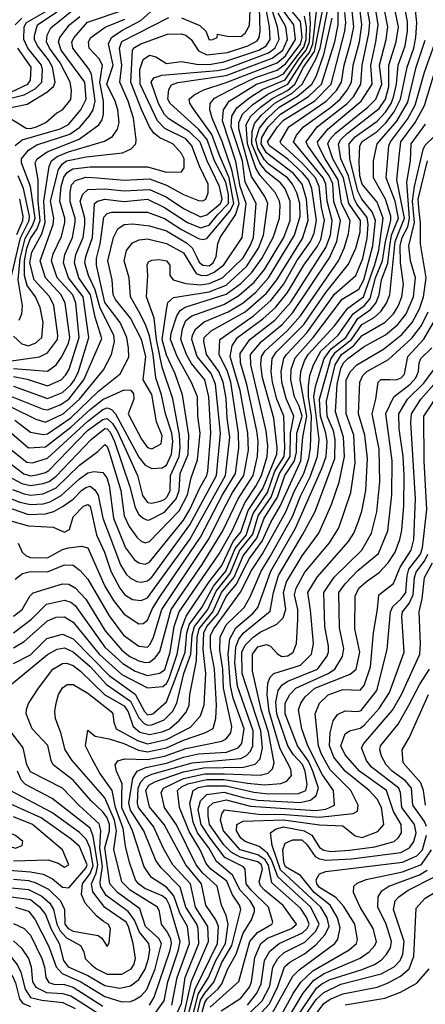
# Model space of a CAD drawing. Extents: x 501367 to 657802, y 482273 to 547541.
# Tile 560 of 656: x 595174 to 597082, y 532169 to 536799. Entities that reach past the tile are written whole.
import ezdxf

# ---------------------------------------------------------------- set-up
doc = ezdxf.new("R2010")
doc.units = 0

msp = doc.modelspace()

# ---------------------------------------------------------------- linework, layer by layer
at = {"layer": '0CON20XD'}
for points in [[(595659.1, 533770.9), (595717.5, 533735), (595775, 533715.4), (595833.6, 533726.4), (595856.7, 533743.3), (595881.4, 533825), (595901.3, 533945), (595925.1, 534015), (596112.5, 534287.5), (596173.3, 534395), (596232.7, 534527.3), (596285.3, 534604.7), (596311.2, 534655), (596337.6, 534745), (596341, 534795), (596334.2, 534865), (596297.3, 535022.7), (596261.2, 535175), (596260, 535225), (596311.3, 535285), (596409.1, 535365), (596458.6, 535421.4), (596631.7, 535678.3), (596666.7, 535755), (596682.7, 535855), (596652.6, 535942.7), (596646.8, 536026.8), (596630.6, 536065), (596529.4, 536205), (596521.3, 536225), (596573, 536295), (596715, 536403.8), (596743.7, 536436.3), (596779.2, 536495), (596785.1, 536585), (596817, 536733.1), (596820.8, 536785), (596785, 536992.5)], [(595145.4, 533844.6), (595195.1, 533874.9), (595305, 533972.5), (595345, 533989.3), (595385, 533991.4), (595425, 533966.2), (595548.6, 533815), (595655, 533720.4), (595775, 533657.1), (595847.5, 533662.5), (595865, 533677.8), (595875, 533697.6), (595915.4, 533815), (595935.2, 533935), (595956.8, 533993.2), (596065.3, 534155), (596125, 534232.8), (596178.6, 534345), (596215, 534388.7), (596249, 534491), (596317.6, 534595), (596383, 534755), (596384.9, 534785), (596369.5, 534925), (596316, 535115), (596308.3, 535175), (596311.3, 535215), (596329.2, 535240.8), (596433.6, 535336.4), (596495, 535406.8), (596673.1, 535665), (596700.4, 535725), (596721, 535791), (596728.1, 535855), (596687.6, 535935), (596672.3, 536045), (596610.7, 536145), (596579.3, 536205), (596575.1, 536225), (596624.8, 536285), (596780.3, 536415), (596832.2, 536495), (596825.5, 536585), (596849.5, 536695), (596859.8, 536775), (596828.2, 536985)], [(595155, 532625.1), (595215, 532607.3), (595245, 532569.5), (595311.5, 532441.5), (595345.6, 532345), (595373.3, 532313.3), (595461, 532275), (595575, 532205.1), (595655, 532180.1), (595695, 532181.6), (595715, 532189.4), (595745, 532209.4), (595771.5, 532238.5), (595811.6, 532335), (595841.8, 532455), (595828.4, 532478.4), (595765.6, 532535), (595738.6, 532618.6), (595634.1, 532694.1), (595598.7, 532735), (595575.2, 532905), (595595.9, 532984.1), (595596.1, 533013.9), (595585, 533045.5), (595565, 533074.5), (595509.8, 533125), (595425, 533222.4), (595332.2, 533295), (595321.9, 533315), (595305.9, 533385.9), (595232.7, 533465), (595205.3, 533535), (595205.9, 533555), (595216.2, 533583.8), (595263.3, 533655), (595330.6, 533745), (595375, 533771.7), (595395, 533772.2), (595425, 533761.5), (595460, 533735), (595574.6, 533624.6), (595665, 533572.2), (595684.9, 533544.9), (595708.3, 533475), (595738.7, 533448.7), (595785, 533436.8), (595845, 533450), (595879.4, 533465), (595925, 533503.7), (595957.7, 533542.3), (595971, 533575), (595975.2, 533625), (596005.4, 533784.6), (596008.8, 533895), (596018.4, 533935), (596083, 534015), (596123.4, 534105), (596182.5, 534177.5), (596225, 534277.5), (596289.2, 534360.8), (596324.8, 534455.2), (596386.3, 534553.7), (596421.2, 534655), (596467.2, 534725), (596475.5, 534765), (596477.5, 534855), (596502.8, 534935), (596489.1, 534980.9), (596467.5, 535025), (596449.7, 535105), (596451.9, 535155), (596470.6, 535209.4), (596555.4, 535305), (596691.4, 535485), (596768.9, 535531.1), (596793, 535575), (596836.1, 535735), (596848.6, 535855), (596832.1, 535895), (596784.2, 535954.2), (596765, 535992.7), (596726.8, 536145), (596723.3, 536215), (596751.8, 536248.2), (596855, 536322), (596895.6, 536364.4), (596921.7, 536405), (596933, 536435), (596947.2, 536495), (596955.1, 536585), (596987.9, 536675), (596999.1, 536745), (596999, 536789), (596969.2, 536955)], [(595135, 535195.1), (595266.9, 535213.1), (595305, 535232.2), (595351.8, 535295), (595354.2, 535315), (595334.9, 535454.9), (595315, 535497.6), (595242, 535575), (595221.5, 535655), (595231.2, 535705), (595277.9, 535792.1), (595294.2, 535845), (595287.2, 535945), (595312.3, 536107.7), (595324.1, 536135), (595350.2, 536155), (595403.3, 536176.7), (595572.9, 536227.1), (595610.1, 536249.9), (595635, 536283.5), (595641.9, 536315), (595635.1, 536375.1), (595623.9, 536415), (595583.9, 536495), (595613.9, 536585), (595592, 536685), (595606.2, 536715), (595655, 536747), (595743.6, 536795), (595865, 536905.2)], [(595136, 533675), (595305, 533813.5), (595351.2, 533838.8), (595385, 533844.8), (595425, 533826.4), (595505, 533756.9), (595582.1, 533672.1), (595695, 533594.1), (595735, 533515.2), (595759.7, 533489.7), (595775, 533481.8), (595795, 533482.7), (595853, 533507), (595892.9, 533545), (595914.1, 533585), (595945.7, 533725), (595979.4, 533815), (595985.7, 533905), (595996, 533945), (596059.3, 534025), (596099.1, 534110.9), (596164.5, 534195), (596208.9, 534301.1), (596270.3, 534379.7), (596296.5, 534465), (596356.7, 534553.3), (596396.6, 534665), (596446.4, 534745), (596447.7, 534855), (596463.7, 534935), (596427.6, 535017.6), (596407.9, 535095), (596404.4, 535145), (596417.2, 535205), (596428.7, 535225), (596524.4, 535325.6), (596655, 535507.8), (596754.8, 535595), (596787.6, 535675), (596808, 535772), (596813.9, 535835), (596808.7, 535868.7), (596760.6, 535930.6), (596747.3, 535957.3), (596721.3, 536065), (596684.9, 536145), (596673.2, 536215), (596684.1, 536235), (596716.5, 536265), (596865, 536380.3), (596894.3, 536425), (596911.2, 536485), (596910.7, 536585), (596945.6, 536695), (596955.6, 536765), (596917.9, 536945)], [(595145, 533771.6), (595225, 533812.3), (595301.5, 533888.5), (595375, 533909.3), (595425, 533888), (595595, 533715.4), (595716.7, 533626.7), (595761, 533545), (595775, 533530.8), (595800.5, 533535), (595865, 533590.4), (595910.5, 533710.5), (595952, 533825), (595961.1, 533915), (595973.3, 533956.7), (596030.4, 534035), (596085.4, 534135), (596143.8, 534206.2), (596188, 534312), (596239.4, 534375), (596273, 534477), (596339.7, 534575), (596374.5, 534675.5), (596417.9, 534745), (596422.1, 534785), (596416.5, 534935), (596384.4, 535015), (596363.6, 535095), (596356.8, 535145), (596362.2, 535205), (596381.4, 535235), (596510, 535365), (596613.6, 535516.4), (596720.3, 535649.7), (596755.5, 535724.5), (596775, 535800), (596776.9, 535855), (596722.3, 535935), (596697.9, 536055), (596647.3, 536145), (596624.4, 536215), (596632.3, 536235), (596660.3, 536265), (596812.2, 536387.8), (596849.7, 536425), (596877.7, 536495), (596866.2, 536585), (596897.9, 536705), (596905.9, 536765), (596872.5, 536935)], [(595785, 532165.6), (595806.9, 532203.1), (595880.9, 532419.1), (595888, 532455), (595884.6, 532474.6), (595868.8, 532508.8), (595840.8, 532545), (595831.4, 532605), (595821.9, 532625), (595694, 532705), (595653.9, 532745), (595617.5, 532897.5), (595629, 532985), (595620.3, 533035), (595575, 533139.6), (595421.7, 533315), (595388.5, 533365), (595368.4, 533445), (595343, 533513), (595339.7, 533545), (595345.2, 533585), (595356.1, 533625), (595375, 533657.7), (595397.8, 533672.2), (595425, 533671.9), (595495, 533632.1), (595604.7, 533545), (595611.9, 533535), (595616.6, 533495), (595627.8, 533465), (595729, 533409), (595775, 533393.9), (595865, 533414.7), (595977.7, 533472.3), (596025.2, 533525), (596042.5, 533577.5), (596049.5, 533725), (596037.4, 533837.4), (596040, 533915), (596055, 533945), (596106.4, 534005), (596145, 534086.1), (596194.8, 534145.2), (596227.9, 534215), (596255.7, 534265), (596314, 534346), (596355, 534436.1), (596399.5, 534510.5), (596496.7, 534725), (596505.3, 534835), (596525.5, 534935), (596493.8, 535105), (596497, 535145), (596513.9, 535195), (596530.5, 535225), (596655, 535358.5), (596717.2, 535442.8), (596791.8, 535495), (596845, 535647.2), (596864.2, 535715), (596883.2, 535865), (596855, 535940.7), (596784.9, 536025.1), (596774.8, 536065), (596770.8, 536129.2), (596774.3, 536205), (596784.5, 536225.5), (596855, 536272.4), (596896.9, 536313.1), (596936.3, 536365), (596966.2, 536425), (596996.1, 536575), (597027.7, 536665), (597038.3, 536715), (597042.1, 536785), (597025.7, 536945)], [(595057.2, 534462.8), (595215, 534418.6), (595331.9, 534411.9), (595385, 534389.1), (595408.8, 534401.2), (595425, 534461.5), (595475, 534511.4), (595495, 534519.7), (595505, 534511.6), (595536.2, 534376.2), (595572.4, 534295), (595602.4, 534205), (595645, 534125.8), (595669.2, 534095), (595705, 534073), (595745, 534067.8), (595775, 534080.4), (595975, 534354.5), (596142.3, 534655), (596162.5, 534835), (596150.4, 534925), (596145, 535017.5), (596131.1, 535095), (596111, 535145), (596053, 535225), (596040.2, 535285), (596042.5, 535305), (596074.7, 535335.3), (596234.4, 535425.6), (596335, 535512.8), (596384.1, 535575.9), (596505, 535770.4), (596531.9, 535855), (596523.6, 535955), (596503.6, 536025), (596461.9, 536075), (596335, 536172.8), (596309.5, 536215), (596313.7, 536245), (596343.1, 536295), (596401.1, 536355), (596532.3, 536437.7), (596594.4, 536495), (596656, 536695), (596672.6, 536775), (596672.5, 536865)], [(595114.3, 534655), (595185, 534618.5), (595225, 534607.7), (595285, 534617.3), (595312.2, 534627.8), (595345, 534652.1), (595510, 534825), (595575, 534877), (595585, 534875.1), (595599.3, 534859.3), (595620.4, 534815), (595692.3, 534602.3), (595716.9, 534505), (595735, 534472.5), (595755, 534455.3), (595775, 534445.3), (595785, 534446.6), (595855, 534483.6), (595909.8, 534545), (595924.5, 534585), (595928.7, 534665), (595966.6, 534753.4), (595969.3, 534845), (595939.9, 535035), (595905, 535132.8), (595865, 535221.4), (595845.1, 535295), (595865.2, 535435), (595871.2, 535468.8), (595897.7, 535492.3), (596065, 535518.9), (596145, 535550.4), (596241.6, 535638.4), (596298.2, 535725), (596320.8, 535785), (596340.7, 535935), (596327.3, 535967.3), (596265, 536060.8), (596205.6, 536285), (596204.5, 536315.5), (596222.8, 536355), (596270.5, 536399.5), (596341.2, 536448.8), (596435.8, 536495), (596509.6, 536610.4), (596537.1, 536645), (596553, 536685), (596573.6, 536865)], [(595115, 534553.2), (595175, 534530.7), (595225, 534518.7), (595285, 534522.3), (595318.3, 534531.7), (595369.1, 534560.9), (595455, 534639.7), (595495, 534668.5), (595523.6, 534673.6), (595565, 534670), (595584.8, 534645), (595595, 534608.9), (595614.9, 534455), (595672.4, 534315), (595715, 534258.9), (595735, 534244.7), (595765, 534238.9), (595785, 534247.8), (595945, 534444.8), (595974.9, 534495.1), (596022.2, 534597.8), (596054, 534655), (596058.6, 534675), (596073.5, 534855), (596064.4, 535025), (596045.7, 535105), (595981.7, 535181.7), (595958.5, 535225), (595932.9, 535295), (595939.9, 535345), (595956, 535384), (595983.8, 535406.2), (596135, 535458.9), (596205, 535501.5), (596277.3, 535565), (596325, 535624.2), (596416.3, 535775), (596446.7, 535855), (596446.5, 535945), (596422.7, 536002.7), (596401.3, 536031.3), (596335, 536083.5), (596303.2, 536123.2), (596266.1, 536215), (596267.4, 536272.6), (596278.9, 536311.1), (596311.1, 536348.9), (596375, 536405.4), (596456.5, 536453.5), (596503, 536495), (596567.3, 536612.7), (596587.2, 536665), (596627.5, 536865)], [(595135, 535026.1), (595285, 534966.6), (595305, 534963.5), (595365, 534987.3), (595405, 535013.7), (595476.3, 535105), (595561.2, 535298.8), (595529.5, 535399.5), (595506.7, 535505), (595452.5, 535585), (595431.7, 535655), (595438.9, 535695), (595472, 535775), (595480, 535835), (595479.9, 535865), (595458.2, 535945), (595471.1, 535978.9), (595495, 536000.8), (595575, 536002.6), (595665, 535993.4), (595785, 536000.8), (595862.8, 535965), (595945, 535911.4), (596025, 535871.2), (596055, 535880.6), (596118.5, 535935), (596127.3, 535955), (596114.6, 536015), (596055.7, 536135), (596022.4, 536222.4), (595975, 536270.5), (595875, 536333), (595855, 536352.3), (595826.7, 536405), (595792.4, 536505), (595805.2, 536524.8), (595842.4, 536537.6), (596105, 536560.1), (596145, 536568.2), (596345, 536643), (596374.8, 536665.2), (596395.1, 536705), (596386.8, 536765), (596347.7, 536887.7)], [(595135, 536330.7), (595205, 536288.7), (595225, 536286.7), (595253.3, 536295), (595296.8, 536315), (595349.1, 536360.9), (595375, 536374.6), (595415, 536423.1), (595418.1, 536465), (595411.2, 536505), (595364, 536595), (595313.8, 536665), (595301, 536695), (595303.5, 536726.5), (595319.9, 536760.1), (595435, 536853)], [(595135.1, 534855.1), (595215, 534786), (595295, 534789.9), (595415, 534882.1), (595505, 534966.4), (595565, 535012.5), (595665, 535057.7), (595696.2, 535056.2), (595709.8, 535039.8), (595711.7, 535015), (595684.8, 534945), (595746.4, 534826.4), (595775, 534786.6), (595795, 534780), (595840, 534805), (595845, 534842.5), (595817.9, 534907.9), (595795.6, 535035.6), (595755.7, 535105), (595766.9, 535215), (595747.1, 535295), (595695, 535395.7), (595625, 535483.2), (595614.1, 535505), (595609.3, 535575), (595589.2, 535665), (595615, 535774.4), (595635.2, 535814.8), (595665, 535835.3), (595705, 535839.4), (595785, 535829.7), (595865, 535805.7), (595958.8, 535748.8), (595985.4, 535725.4), (596005.2, 535684.8), (596018.5, 535658.5), (596035, 535644.9), (596065, 535641.8), (596084.3, 535655.7), (596098.8, 535685), (596106, 535745), (596117.3, 535775), (596189.6, 535880.4), (596206.7, 535935), (596172.7, 536092.7), (596126.2, 536226.2), (596079.8, 536335), (596068.8, 536375), (596070.9, 536405), (596091.1, 536428.9), (596195.2, 536485), (596283.9, 536526.1), (596385, 536561.4), (596425, 536590.9), (596495, 536684.2), (596503.1, 536715), (596495, 536790.7), (596432.3, 536865)], [(595140.3, 534590.3), (595195, 534568.7), (595225, 534562.3), (595285, 534568.9), (595345, 534597.6), (595455, 534704.2), (595542.4, 534767.6), (595575, 534801.5), (595585, 534791.8), (595595, 534765.4), (595650.5, 534585), (595666.1, 534465), (595689.8, 534415), (595725.8, 534365.8), (595745, 534347.2), (595765, 534338.8), (595785, 534345.3), (595925, 534489.6), (595963.4, 534565), (595980.3, 534645), (596010.3, 534729.7), (596023.8, 534855), (596011.5, 534935), (596009.8, 535025), (595983.1, 535093.1), (595914.8, 535215.2), (595882.9, 535295), (595886.6, 535325), (595913.5, 535406.5), (595929.1, 535430.9), (595952.6, 535447.4), (596145, 535507.7), (596215, 535558.5), (596265, 535608.6), (596313.6, 535675), (596366.9, 535775), (596396.1, 535865), (596399.3, 535925), (596396.6, 535945), (596375.6, 535985.6), (596305, 536065.4), (596285, 536099.8), (596245, 536215), (596239.2, 536305), (596260.9, 536345), (596305.6, 536385), (596361.5, 536428.5), (596433.7, 536466.3), (596468.7, 536495), (596509.7, 536575), (596560.4, 536649.6), (596603.1, 536863.1)], [(595145, 535075.4), (595305, 535017.7), (595375, 535045.8), (595415, 535081.1), (595432.4, 535105), (595450.4, 535145), (595499.9, 535305), (595473.2, 535495), (595403.3, 535585), (595379.7, 535655), (595387, 535695), (595422.6, 535775), (595435.6, 535845), (595435.1, 535865), (595411.6, 535941.6), (595411.7, 535988.3), (595418.6, 536021.4), (595437.2, 536042.8), (595485, 536057.4), (595540, 536055), (595665, 536044.6), (595785, 536050.5), (595865, 536021), (595945, 535976), (596015, 535947.8), (596035, 535946.9), (596050, 535955), (596061, 535985), (596060.5, 536025), (596020, 536110), (595984.2, 536205.8), (595955, 536239.1), (595857.4, 536287.4), (595823.2, 536323.2), (595741.3, 536495), (595739.3, 536565), (595755, 536610.8), (595785, 536631.9), (595814.1, 536624.1), (595865, 536592.5), (595935, 536602.3), (596015, 536587.2), (596075, 536590), (596135, 536600.7), (596298.7, 536655), (596334.2, 536675.8), (596352.9, 536705), (596348.8, 536765), (596330.5, 536865)], [(595145, 535120.8), (595208.7, 535108.7), (595305, 535077.2), (595368.8, 535105), (595392, 535128), (595407.4, 535155), (595454.5, 535305), (595438, 535465), (595423.4, 535505), (595350, 535585), (595323.6, 535665), (595332.2, 535697.8), (595370.5, 535779.5), (595386.9, 535845), (595386.9, 535865), (595363.7, 535945), (595370, 536015), (595382.1, 536057.9), (595399.1, 536080.9), (595423.4, 536096.6), (595505, 536106.8), (595775, 536106.8), (595865, 536082.2), (595935, 536082.7), (595947.6, 536102.4), (595948.4, 536145), (595935, 536169.6), (595894.5, 536214.5), (595833.5, 536243.5), (595804.6, 536264.6), (595784.5, 536294.5), (595746.7, 536376.7), (595697.3, 536505), (595705.4, 536654.6), (595715, 536667.4), (595743.9, 536685), (595869.2, 536730.8), (595935, 536731.5), (595955.3, 536725.3), (595980.9, 536705), (596015, 536652), (596055, 536633.7), (596151.5, 536645), (596246.9, 536675), (596291.5, 536698.5), (596301, 536715), (596304.6, 536745.4), (596302.5, 536855)], [(595152.8, 534167.2), (595188.1, 534195), (595225, 534203.6), (595305, 534202.2), (595385, 534235.6), (595425, 534234.3), (595459.2, 534209.2), (595495, 534168.1), (595595.3, 533995.3), (595662.7, 533905), (595735, 533852.3), (595775, 533848.8), (595788, 533862), (595803.1, 533895), (595842.6, 534025), (596065, 534359.1), (596129.8, 534489.8), (596175.5, 534575), (596228.7, 534655), (596250.6, 534775), (596246.9, 534855), (596211.8, 535055), (596164.7, 535215), (596173.8, 535265), (596198.9, 535305), (596318.3, 535391.7), (596377.9, 535445), (596434.4, 535515.6), (596510.4, 535645), (596575, 535733.8), (596590, 535765), (596607.8, 535855), (596593.6, 535915), (596582.5, 536015), (596565.7, 536055), (596505, 536123.1), (596403.9, 536215), (596399.8, 536225), (596440.5, 536295), (596616, 536415), (596664.4, 536465.6), (596688.5, 536505), (596700.2, 536585), (596731, 536689), (596745.3, 536765.3), (596736.4, 536855)], [(596644.2, 535854.2), (596619.9, 535945), (596614.1, 536025), (596602.2, 536055), (596462.3, 536225), (596476.8, 536255), (596509.5, 536295), (596635.5, 536385), (596681.2, 536425), (596715, 536467.8), (596734.6, 536505), (596743.2, 536585), (596772.5, 536695), (596783, 536775), (596772.6, 536865)], [(594995.6, 536394.4), (595195, 536445.7), (595247, 536473), (595278.6, 536505), (595281.2, 536565), (595276.2, 536585), (595213, 536665), (595193.8, 536705), (595194.6, 536765), (595205.6, 536785), (595305, 536841.9)], [(595065, 534760.6), (595193.3, 534663.3), (595225, 534653.5), (595255, 534658.1), (595295, 534669.3), (595310.5, 534679.5), (595493.6, 534866.4), (595565, 534919.2), (595585, 534923.7), (595610.4, 534900.4), (595635, 534862.7), (595728.3, 534655), (595751.1, 534561.1), (595775, 534528.4), (595795, 534525.9), (595835.3, 534535.3), (595855, 534542.5), (595867.3, 534555), (595881.3, 534585), (595883.2, 534655), (595923.6, 534745), (595928.8, 534785), (595926.4, 534846.4), (595895.1, 535015.1), (595844.5, 535164.5), (595817, 535295), (595806.8, 535395), (595770.6, 535495), (595777.3, 535595), (595773.9, 535646.1), (595780.2, 535659.8), (595795, 535667.7), (595829.5, 535670.5), (595865, 535665.3), (595880.5, 535645), (595880.5, 535595), (595896.7, 535575), (595955, 535558.9), (596025, 535551.6), (596065, 535557.5), (596128.8, 535585), (596225, 535679.6), (596258.5, 535735), (596273.3, 535775), (596287, 535935), (596235.2, 536035.2), (596221.8, 536135), (596168.5, 536295), (596172, 536345), (596195.7, 536384.3), (596257, 536433), (596318.1, 536471.9), (596423.5, 536516.5), (596486.8, 536613.2), (596522.4, 536655), (596537.8, 536695), (596542.4, 536782.4), (596537.7, 536847.7)], [(595091.2, 534811.2), (595208.4, 534718.4), (595235, 534714.8), (595305, 534736.9), (595495, 534910.9), (595565, 534966.3), (595585, 534974.1), (595605.9, 534965.9), (595625, 534945.2), (595735, 534741.4), (595765, 534703.2), (595795, 534688.7), (595845, 534692.1), (595865, 534704.5), (595888.9, 534755), (595893.8, 534815), (595889.8, 534855), (595860.7, 534945), (595841.9, 535035), (595813.9, 535115), (595802.3, 535225), (595785, 535312), (595765.9, 535365), (595734, 535426), (595695.6, 535495), (595689.6, 535585), (595665.7, 535665), (595676.3, 535713.7), (595705, 535749.3), (595736.4, 535763.6), (595775, 535768.1), (595865, 535746.2), (595945, 535701.9), (596005, 535605.9), (596025, 535596.7), (596055, 535595.8), (596089.3, 535610.7), (596134.5, 535645.6), (596220.4, 535775), (596239.4, 535935), (596211.8, 536015), (596191.1, 536131.1), (596127.7, 536322.3), (596132.3, 536375), (596160, 536415), (596288.5, 536495), (596385, 536528.3), (596415.5, 536544.5), (596510.2, 536669.8), (596521.7, 536705), (596522.8, 536765), (596514.5, 536814.5)], [(595095, 536377.9), (595209.2, 536400.8), (595302.3, 536457.7), (595333.6, 536485), (595340.8, 536505), (595328.5, 536575), (595309.4, 536609.4), (595257.2, 536675), (595244, 536705), (595243.7, 536725), (595257.6, 536775), (595349.5, 536835)], [(595135, 534976.9), (595250.8, 534920.8), (595295, 534906), (595378, 534945), (595455, 535014.9), (595568.1, 535151.9), (595605.4, 535224.6), (595620.6, 535285), (595616.3, 535315), (595552.9, 535442.9), (595528.6, 535528.6), (595497.6, 535595), (595481.2, 535655), (595485.9, 535685), (595516.7, 535775), (595526.7, 535935), (595540, 535945), (595575, 535955.1), (595665, 535943.7), (595775, 535954.1), (595855, 535915.7), (595963.4, 535845), (596025, 535819.6), (596065, 535832.9), (596105, 535881), (596156.6, 535935), (596156.5, 535975), (596143.4, 536035), (596090.8, 536135), (596055.3, 536235.3), (596015, 536284.1), (595882, 536405), (595871.2, 536425), (595875, 536470), (595887.6, 536492.4), (595917.3, 536502.7), (596145, 536536), (596361.6, 536618.4), (596412.1, 536655), (596434.7, 536705), (596425.7, 536765), (596389.6, 536829.6)], [(595145, 535158.7), (595305, 535145.6), (595345, 535176.2), (595373.8, 535216.2), (595403.1, 535276.9), (595410.2, 535305), (595388.4, 535465), (595369.7, 535505), (595295.1, 535585), (595270.3, 535665), (595331.4, 535835), (595334.4, 535865), (595319.7, 535945), (595356.2, 536093.8), (595375, 536121.6), (595394.8, 536135.2), (595486.2, 536153.8), (595657.7, 536172.3), (595698.8, 536191.2), (595720.3, 536215), (595722.5, 536235), (595709, 536335), (595683.8, 536415), (595644.6, 536504.6), (595655.1, 536585), (595643.2, 536665), (595654.2, 536695.8), (595875, 536808.6)], [(595151.6, 534915), (595225, 534859.6), (595285, 534847.8), (595305, 534850.9), (595415, 534925.8), (595545, 535052.1), (595647.3, 535132.7), (595687.6, 535212.4), (595686.1, 535253.9), (595678.3, 535305), (595646.7, 535375), (595575, 535469.6), (595535.9, 535645), (595534.9, 535675), (595553.2, 535745), (595570.3, 535869.7), (595585, 535887.5), (595607.1, 535892.9), (595775, 535893.5), (595855, 535863.6), (595935, 535811.8), (596015, 535769.7), (596035, 535764.8), (596055, 535769), (596162.5, 535897.5), (596181.8, 535935), (596160.2, 536055), (596113.1, 536165), (596078.2, 536258.2), (595986.5, 536385), (595973.9, 536406.1), (595972.1, 536425), (595994.3, 536445.7), (596040.6, 536469.4), (596145, 536502.9), (596385, 536595.6), (596425, 536629.2), (596471.1, 536705), (596463.5, 536775), (596405, 536852.4)], [(595152.6, 536207.4), (595186, 536234), (595365, 536285.1), (595404, 536305), (595461.6, 536375), (595486.2, 536425), (595481, 536505), (595369.9, 536655), (595356.9, 536695), (595362.3, 536715), (595409.1, 536775), (595456.9, 536813.1)], [(595172.3, 535385), (595183.8, 535415), (595187.2, 535452.8), (595167.5, 535575), (595176.2, 535675), (595199.6, 535770.4), (595236.2, 535833.8), (595246.3, 535865), (595224.9, 536014.9), (595183.2, 536125), (595182, 536145), (595214.9, 536185.1), (595255, 536210), (595409.8, 536260.2), (595456.3, 536293.7), (595502.7, 536347.3), (595519.7, 536375), (595529, 536415), (595511.8, 536541.8), (595498.5, 536568.5), (595424.2, 536665), (595419.8, 536695), (595430, 536715), (595492.7, 536787.3), (595665, 536844.9)], [(595167.7, 534337.7), (595186.3, 534295), (595205, 534277.5), (595225, 534269.4), (595305, 534268.7), (595375, 534308), (595404, 534316), (595465, 534323.8), (595494.8, 534314.8), (595574.5, 534134.5), (595615, 534067.8), (595665, 534003.2), (595735, 533958), (595755, 533959.6), (595775, 533974.6), (595799.3, 534030.7), (595832.7, 534085), (596025.3, 534365), (596127.9, 534565), (596189.8, 534665), (596205.1, 534785.1), (596204.1, 534855), (596167.9, 535095), (596151.7, 535145), (596112.5, 535225), (596115.6, 535295), (596273.4, 535406.6), (596355, 535477.6), (596415, 535553.5), (596478.1, 535665), (596541.5, 535755), (596558.6, 535795), (596570.7, 535855), (596548.5, 536005), (596532, 536045), (596505, 536078.7), (596435, 536142.4), (596349.1, 536205), (596340.2, 536225), (596387, 536295), (596415, 536326), (596562.2, 536417.8), (596639.4, 536495), (596704.2, 536744.2), (596708.4, 536785), (596702.9, 536832.9)], [(595935, 536806.6), (596021.5, 536771.5), (596050, 536745), (596065, 536704.6), (596082.5, 536705), (596102.5, 536715), (596105, 536730), (596151.2, 536721.2), (596215, 536719.7), (596235.4, 536734.6), (596255, 536771.8), (596259, 536845)], [(595025, 534537.7), (595215, 534472.3), (595295, 534475.1), (595335, 534486), (595379.1, 534510.9), (595425, 534544.8), (595465, 534585.5), (595485, 534599.7), (595505, 534604.8), (595528.2, 534588.2), (595543.5, 534563.5), (595566, 534455), (595598.1, 534368.1), (595648.4, 534235), (595675, 534191.1), (595695, 534172), (595725, 534157.3), (595745, 534154), (595775, 534159.6), (595795, 534177.9), (595975, 534422.8), (596099.8, 534655), (596119.1, 534855), (596095.1, 535085), (596074.9, 535135), (596008.4, 535215), (595983.3, 535295), (595986.3, 535315), (596003.4, 535345), (596041.7, 535378.3), (596155.6, 535424.4), (596225, 535467.1), (596285, 535517.1), (596344.8, 535585.2), (596466.3, 535785), (596493.2, 535875), (596492.2, 535935), (596477.6, 535985), (596457.9, 536025), (596433.6, 536055), (596345, 536118.7), (596325, 536139.9), (596293.7, 536193.7), (596285.6, 536235), (596301.6, 536288.4), (596339.2, 536335), (596395, 536386.5), (596480.9, 536439.1), (596547.9, 536495), (596568.1, 536531.9), (596604.7, 536634.7), (596644.2, 536805.8)], [(595145, 535309.8), (595183.9, 535273.9), (595215, 535265.5), (595250.5, 535279.5), (595278.4, 535305), (595284.3, 535374.3), (595271, 535445), (595247.9, 535495), (595209.2, 535549.2), (595197.1, 535595), (595196.6, 535665), (595207.9, 535725), (595225, 535769.3), (595255.7, 535815), (595269.9, 535855), (595261.5, 535945), (595260.9, 536045), (595246.4, 536125), (595255.7, 536145), (595303.2, 536176.8), (595453.9, 536236.1), (595546.4, 536303.6), (595561.7, 536328.3), (595568.5, 536355), (595568.4, 536415), (595550.8, 536505), (595563.6, 536585), (595547.6, 536615), (595501.6, 536665), (595498.4, 536695), (595508.9, 536715), (595576.3, 536763.7), (595669.4, 536800.6)], [(595152.2, 536775), (595184.3, 536805.7)], [(595795, 532105.5), (595854.1, 532185), (595871.8, 532275), (595921.8, 532425), (595929.7, 532465), (595879.6, 532635), (595865, 532663.9), (595845, 532678.5), (595763.4, 532713.4), (595733, 532735), (595719.1, 532755), (595690.7, 532835), (595671.9, 532911.9), (595660.7, 532995), (595625.2, 533095), (595609.6, 533175), (595550.8, 533255), (595515, 533321.5), (595484.1, 533385), (595495, 533457.5), (595529.7, 533429.7), (595595, 533417.4), (595664.7, 533395), (595733.6, 533363.6), (595775, 533355.4), (595865, 533375.3), (595945, 533410.6), (596044.9, 533445.1), (596084.1, 533465.9), (596097.5, 533512.5), (596099.3, 533575), (596090.5, 533745), (596071.1, 533845), (596071.8, 533905), (596087.6, 533935), (596213.5, 534106.5), (596265, 534208), (596316.6, 534286.6), (596426.3, 534485), (596467.2, 534582.8), (596510.6, 534665), (596534.4, 534735), (596541.8, 534785), (596546.3, 534933.7), (596532.6, 535025), (596532.6, 535077.4), (596539, 535125), (596555.6, 535175), (596590.4, 535239.6), (596672.1, 535315), (596742.3, 535415), (596795.8, 535455), (596822.7, 535487.3), (596847.4, 535585), (596881.4, 535665), (596894.7, 535755.3), (596920.5, 535855), (596920.1, 535875), (596895.1, 535955.1), (596837.7, 536055), (596837.8, 536135), (596855.2, 536215), (596948.1, 536321.9), (596999.3, 536410.7), (597038.9, 536575), (597082.3, 536702.3)], [(595890.5, 532165), (595915.1, 532295), (595972.7, 532455), (595963.8, 532535), (595928.1, 532598.1), (595898.5, 532678.5), (595865, 532720.1), (595794.6, 532764.6), (595759.5, 532815), (595705.6, 532985), (595655, 533092.4), (595655.3, 533145), (595656.2, 533205), (595630, 533265), (595623.8, 533295), (595635.9, 533314.1), (595667.6, 533322.4), (595775, 533320.3), (595855, 533335.8), (595955, 533372.4), (596125, 533406.4), (596145, 533417.1), (596167.8, 533445), (596172.1, 533475), (596132.5, 533655), (596129.2, 533745), (596116.3, 533833.7), (596117.8, 533895), (596145, 533953.2), (596229.7, 534035), (596258, 534085), (596310.3, 534205), (596352.5, 534275), (596456.7, 534463.3), (596495, 534558.9), (596541, 534649), (596574.9, 534745), (596582.5, 534825), (596558, 535025), (596566.4, 535073.6), (596607, 535205), (596639.6, 535250.4), (596708.1, 535305), (596765, 535393.3), (596823.7, 535436.3), (596849, 535465), (596865.6, 535505), (596876.8, 535575), (596905.8, 535654.2), (596914.8, 535734.8), (596923.6, 535785), (596956.3, 535865), (596940.3, 535945), (596898.6, 536055), (596910.7, 536205), (596917.9, 536225), (596998.7, 536331.3), (597033.9, 536396.1), (597077.8, 536552.2), (597133.1, 536705)], [(595135, 536459), (595212.5, 536495), (595224.5, 536515), (595228.2, 536575), (595166, 536665)], [(595904.2, 532105), (595935, 532173.1), (595951.9, 532295), (596017.1, 532455), (596014, 532525), (596008.2, 532545), (595955.8, 532625), (595929.7, 532719.7), (595840, 532810), (595814.9, 532844.9), (595758.3, 532985), (595695, 533081.1), (595687.9, 533115), (595707.1, 533232.9), (595727.4, 533265), (595767.6, 533282.4), (595865, 533303.5), (595945, 533331.5), (596015, 533346.6), (596147.3, 533355), (596201.8, 533375), (596219, 533395), (596229.7, 533465), (596178.3, 533608.3), (596166.2, 533666.2), (596154.4, 533815), (596162.3, 533887.7), (596191.2, 533938.8), (596272.3, 534007.7), (596294.2, 534035), (596355.6, 534205), (596471.9, 534408.1), (596595, 534688.4), (596615.9, 534745), (596621.2, 534815), (596614.9, 534855), (596589.5, 534935), (596583.8, 535015), (596638, 535202), (596660.5, 535235), (596734.7, 535295), (596783.8, 535365), (596841.6, 535398.4), (596873.4, 535426.6), (596899.9, 535465), (596915.2, 535505), (596940.4, 535755), (596984.8, 535865), (596948.9, 536045), (596960.9, 536169.1), (596967.4, 536225), (597034.9, 536315), (597077.9, 536395), (597120.7, 536535)], [(595945, 532110.4), (595982.4, 532277.6), (596063.1, 532465), (596059.4, 532535), (596000.5, 532625), (595977.7, 532735), (595894.8, 532825), (595850.9, 532900.9), (595802.9, 533005), (595732.9, 533095), (595728.6, 533115), (595731.9, 533185), (595744.8, 533215.2), (595765, 533237.3), (595795, 533251.6), (595985, 533304.6), (596214.5, 533325.5), (596241.1, 533338.9), (596260.3, 533359.7), (596271, 533385), (596272, 533455), (596199.2, 533665), (596186.2, 533775), (596190.4, 533849.6), (596204.4, 533885.6), (596225, 533913.3), (596353, 534017), (596367.7, 534105), (596391.9, 534185), (596505, 534376.2), (596563.9, 534486.1), (596656.2, 534735), (596658.8, 534825), (596649.7, 534865), (596620.6, 534935), (596617.2, 535005), (596657.9, 535175), (596688.2, 535225), (596744.4, 535265.6), (596785, 535313.5), (596894, 535376), (596931.8, 535415), (596955, 535451.4), (596972, 535495), (596979.6, 535555), (596965, 535656), (596963.8, 535735), (596972.9, 535775), (596999.5, 535825), (597008.3, 535865), (596994.7, 536035), (597013.2, 536135), (597016, 536215), (597082.9, 536307.1)], [(595950.2, 532055), (595999.5, 532240.5), (596104.1, 532455), (596108.9, 532535), (596096.3, 532566.3), (596049, 532635), (596028.8, 532735), (595955.6, 532825), (595854, 533015), (595785, 533097.9), (595766.8, 533175), (595780.9, 533199.1), (595813.5, 533216.5), (595945, 533261.6), (596039.2, 533280.8), (596226.7, 533283.3), (596281.2, 533298.8), (596305, 533323.8), (596316, 533375), (596308.7, 533455), (596220.8, 533725), (596218.9, 533825), (596235, 533858.3), (596272.3, 533895), (596305, 533918.7), (596384, 533956), (596413.5, 533986.5), (596426, 534025), (596414.9, 534105), (596429.6, 534155), (596502.6, 534277.4), (596582.1, 534385), (596641.2, 534518.8), (596676.3, 534623.7), (596702.5, 534745), (596697.6, 534835), (596660.1, 534955), (596667.4, 535085), (596685, 535158.9), (596698, 535185), (596717.8, 535205), (596795, 535261.8), (596895, 535317.1), (596952.9, 535365), (596991.7, 535415), (597025.9, 535495), (597036.5, 535585), (597013.3, 535665), (597004, 535735), (597031.5, 535845), (597022.2, 535945), (597031.8, 536015), (597071.9, 536188.1), (597082.1, 536207.9), (597125, 536250.5)], [(595975, 532057.9), (596014.1, 532215.9), (596062, 532295), (596096.2, 532375), (596142.6, 532455), (596154.7, 532545), (596146, 532586), (596123.2, 532635), (596102.8, 532725), (596036.4, 532785), (596004.4, 532825), (595912.5, 533012.5), (595854.8, 533095), (595840, 533165), (595851.1, 533185), (595945, 533231.4), (596045, 533251.9), (596138, 533252), (596305, 533245.6), (596342.5, 533255), (596364, 533276), (596370.5, 533305), (596345, 533448.8), (596310.3, 533555), (596269.5, 533735), (596269, 533815), (596295, 533849), (596335, 533860.8), (596353.2, 533853.2), (596386.8, 533816.8), (596407.8, 533805), (596435, 533806.9), (596460, 533825), (596476.4, 533865), (596482.9, 533977.1), (596482.4, 534025), (596467.3, 534095), (596474, 534125), (596515, 534200.7), (596630.9, 534339.1), (596675, 534409.6), (596731.1, 534575), (596752.1, 534715), (596745.2, 534844.8), (596709.6, 534945), (596710.1, 535105), (596730.2, 535145), (596760.2, 535175), (596885, 535250), (596971.4, 535318.6), (597021, 535375), (597055, 535438.6), (597074.3, 535495), (597087, 535585), (597060.3, 535745), (597060.1, 535845), (597052.7, 535897.3), (597049.1, 535955), (597092.9, 536135)], [(595125, 535547.8), (595177.8, 535772.2), (595219, 535855), (595220.4, 535875), (595192.3, 536005), (595167, 536065)], [(595160.9, 535789.1), (595188.7, 535855), (595190.2, 535875), (595174.1, 535955)], [(595145, 533993.9), (595186.5, 534025), (595221.9, 534088.1), (595236.8, 534103.2), (595375, 534146.5), (595405, 534143.9), (595435, 534127.6), (595485, 534074.3), (595575.5, 533925.5), (595655, 533833.4), (595692.9, 533805), (595735, 533783.7), (595765, 533776.1), (595785, 533777.8), (595812, 533798), (595832.7, 533827.3), (595886.6, 534025), (596033.2, 534236.8), (596129, 534395), (596201.7, 534545), (596271.8, 534655), (596293.3, 534745), (596295.3, 534815), (596289.8, 534865), (596243.1, 535083.1), (596213.6, 535185), (596211.3, 535228.7), (596256.1, 535295), (596373.9, 535386.1), (596449.3, 535470.7), (596615, 535727.3), (596635.8, 535785), (596644.2, 535854.2)], [(595988.8, 532035), (596025, 532188), (596045, 532221.8), (596087.6, 532272.4), (596125, 532365.5), (596172.4, 532445), (596214, 532615), (596207.7, 532635), (596175, 532684.2), (596148.1, 532748.1), (596072.6, 532805), (596050.7, 532830.7), (596023.2, 532895), (595971.4, 532981.4), (595925.8, 533095), (595916.8, 533175), (595935, 533191.9), (595964.8, 533205), (596054.3, 533225.7), (596135.3, 533225.3), (596245, 533208.7), (596325, 533200.5), (596402.2, 533207.8), (596431.2, 533218.8), (596453.1, 533245), (596450.2, 533275), (596399.5, 533369.5), (596347.8, 533545), (596338, 533625), (596341.5, 533678.5), (596353.1, 533706.9), (596370, 533725), (596495, 533762.8), (596546.8, 533815), (596555.5, 533865), (596542.8, 534022.8), (596529.5, 534105), (596573.3, 534176.7), (596721.3, 534345), (596746.1, 534385), (596766.7, 534436.7), (596783.1, 534486.9), (596801.7, 534585), (596810, 534735), (596797.4, 534845), (596767.2, 534945), (596774.5, 535095), (596788.1, 535125), (596806.6, 535145), (596909.3, 535200.7), (597018.3, 535301.7), (597065, 535361.2), (597094.9, 535425)], [(595991.4, 531985), (596045, 532177.1), (596055.7, 532195), (596108, 532242), (596124.5, 532265), (596153.3, 532335), (596192.8, 532405), (596225, 532502.8), (596264.6, 532565.4), (596278.9, 532605), (596278.8, 532621.2), (596259.1, 532655), (596210.6, 532705), (596175, 532775.6), (596100.7, 532840.7), (596063.2, 532905), (596011.1, 532975), (595990.3, 533025), (595975.1, 533115), (595990.4, 533175), (596015, 533188.2), (596055, 533196.7), (596145, 533196.6), (596275, 533167.1), (596345, 533159.2), (596485, 533160), (596519.7, 533175), (596526.9, 533203.1), (596517.6, 533265), (596505, 533295.8), (596461.8, 533341.8), (596436.2, 533385), (596384.2, 533535), (596379.5, 533589.5), (596390.3, 533645), (596408.3, 533671.7), (596435, 533688.8), (596575, 533744.3), (596618.9, 533805), (596626.2, 533825), (596626.7, 533853.3), (596610.2, 533945), (596605.2, 534105), (596653, 534177), (596782.9, 534305), (596828.8, 534385), (596853.4, 534485), (596868.4, 534625), (596865, 534778.8), (596832.2, 534945), (596850.2, 535015), (596860.7, 535095), (596875, 535106.5), (596915, 535106.9), (596945.6, 535105), (596968.2, 535115), (596985, 535131.8), (597000, 535215), (597075, 535296.7), (597120.4, 535375)], [(596069.9, 532155), (596204.3, 532275.7), (596256.2, 532465), (596293.3, 532506.7), (596360.9, 532545), (596364.6, 532555), (596345.2, 532625), (596262.6, 532705), (596239.7, 532735), (596234.3, 532804.3), (596227.6, 532815), (596139.2, 532859.2), (596070.1, 532950.1), (596027.1, 533015), (596014.3, 533085), (596024.1, 533125.9), (596055, 533155.4), (596135, 533166.9), (596225, 533141.3), (596295, 533128.9), (596491.6, 533118.4), (596541.9, 533128.1), (596569.2, 533150.8), (596579.6, 533185), (596552.8, 533265), (596532.4, 533312.4), (596481.1, 533385), (596423, 533535), (596422.4, 533585), (596444.4, 533625), (596473.9, 533655), (596625.9, 533724.1), (596657.3, 533745), (596692.9, 533805), (596698.3, 533841.7), (596678.9, 533938.9), (596675.5, 534105), (596704.7, 534145.3), (596765, 534209.2), (596861.5, 534288.5), (596905.5, 534395), (596924.6, 534565), (596925.7, 534725), (596897, 534947), (596934, 535025), (597011.6, 535085), (597037.3, 535115), (597049.8, 535145), (597053.2, 535185), (597061, 535205), (597113.5, 535255)], [(596121.7, 532138.2), (596215, 532198.3), (596255, 532250.2), (596264.9, 532275), (596280.4, 532389.6), (596308.6, 532455), (596339.7, 532480.3), (596453.3, 532525), (596475.7, 532545), (596413.4, 532633.4), (596325.2, 532705), (596306.7, 532726.7), (596300.3, 532745), (596316.4, 532805), (596311.9, 532825), (596295, 532838.2), (596210.6, 532860.6), (596168.4, 532885), (596135, 532919.1), (596067.6, 533015), (596060, 533055), (596060.7, 533095), (596085, 533117), (596145, 533130.5), (596260, 533100), (596565, 533080.9), (596615, 533086.4), (596654.7, 533105), (596650.8, 533175), (596598.4, 533248.4), (596529.2, 533385), (596501.1, 533465), (596486.4, 533553.6), (596496.8, 533585), (596517.2, 533615), (596562.2, 533655), (596728, 533722), (596756.9, 533745), (596774.1, 533825), (596750.5, 533935), (596752.3, 534087.7), (596769.6, 534125), (596805, 534157), (596865, 534198.9), (596908, 534245), (596940.2, 534295), (596962.7, 534355), (596971.7, 534398.3), (596980.6, 534515), (596982, 534655), (596978.6, 534745), (596959.7, 534875), (596957.5, 534945), (596997.7, 535015), (597075, 535089.1), (597167.5, 535215)], [(596245, 532164.4), (596289.3, 532220.7), (596310.8, 532265), (596325.3, 532374.7), (596350.7, 532419.3), (596394.2, 532455), (596505, 532504.9), (596526.6, 532525), (596535.5, 532544.5), (596524.6, 532575), (596495, 532621.7), (596360.3, 532740.3), (596345, 532823.4), (596328.9, 532848.9), (596295, 532872.3), (596211.5, 532895), (596132.7, 532985), (596119.1, 533035), (596125.4, 533064.6), (596137.1, 533082.9), (596297.7, 533062.3), (596425, 533061), (596585, 533048.3), (596743.3, 533066.7), (596763.3, 533076.7), (596765.8, 533105), (596732, 533175), (596635, 533271.9), (596594.6, 533345), (596580.3, 533385), (596563.9, 533535), (596584.7, 533585), (596625, 533624.3), (596695, 533648.8), (596775, 533646.4), (596795, 533668), (596824.3, 533755), (596839, 533915), (596857.5, 534027.5), (596863.9, 534095), (596933.1, 534146.9), (596963.4, 534225), (597015.8, 534305), (597027.8, 534355), (597035.6, 534545.6), (597014.3, 534905), (597017.6, 534945), (597061, 535015), (597135, 535097.7)], [(596207.8, 532082.2), (596315.3, 532185), (596350.2, 532255), (596365.7, 532344.3), (596388, 532385), (596417.9, 532412.1), (596515, 532461.4), (596566.9, 532513.1), (596583, 532545), (596543.7, 532625), (596388.7, 532768.7), (596358.9, 532848.9), (596340, 532879.9), (596301.2, 532911.2), (596235, 532934.5), (596215, 532950), (596193.5, 532985), (596195.5, 533014.5), (596225, 533030.4), (596415, 533035.8), (596585, 533012.8), (596695, 533008.8), (596751.7, 532961.7), (596785, 532953.1), (596858.4, 532981.6), (596886.6, 533015), (596876, 533095), (596855, 533133.2), (596818, 533175), (596705.2, 533265), (596651.7, 533331.7), (596631, 533385), (596634.3, 533445.7), (596648.5, 533501.5), (596668.5, 533531.5), (596705, 533548.8), (596765, 533545.2), (596780.1, 533549.9), (596854.9, 533645.1), (596903.5, 533836.5), (596917.9, 534015), (596930.2, 534039.8), (596968.6, 534075), (596990, 534105), (596996.1, 534183.9), (597004.9, 534215), (597059.1, 534285), (597069.7, 534315), (597088.8, 534495), (597076.4, 534725), (597075.5, 534935), (597155.5, 535054.5)], [(596195.4, 532004.6), (596349.4, 532170.6), (596387.8, 532252.2), (596420, 532345), (596445, 532367.2), (596513.9, 532406.1), (596569.4, 532450.6), (596610.2, 532495), (596630.6, 532535), (596619.8, 532575), (596591.4, 532625), (596400.8, 532800.8), (596362.3, 532915), (596354.7, 532975), (596377.2, 532992.8), (596415, 533002.8), (596512.7, 532985), (596548.8, 532965), (596585, 532905.7), (596605, 532893.4), (596638.2, 532888.2), (596725, 532893.2), (596845, 532909.9), (596935, 532935.2), (596956.8, 532953.2), (596970.9, 532975), (596968, 533015), (596932.7, 533075), (596899.8, 533175), (596773.1, 533265), (596705, 533341.8), (596685.2, 533385), (596705, 533440.9), (596725.8, 533454.3), (596775, 533467.9), (596795, 533481.9), (596865, 533559.8), (596913, 533635), (596982.9, 533825), (596972.1, 533992.1), (596975.2, 534015), (597006.1, 534053.9), (597025.4, 534094.6), (597031.5, 534175), (597038.9, 534201.1), (597079.2, 534255), (597093.5, 534285)], [(596361.5, 532125), (596458.4, 532301.6), (596488.4, 532331.6), (596656.7, 532455), (596670.2, 532475), (596681.7, 532528.3), (596669.7, 532575), (596634.8, 532634.8), (596560, 532695), (596494.7, 532774.7), (596424.5, 532815), (596416.7, 532835), (596412.4, 532895), (596423.7, 532926.3), (596458.3, 532941.7), (596501.7, 532941.7), (596525, 532920), (596563.7, 532863.7), (596585, 532852.2), (596615, 532847), (596735, 532853.2), (596967.4, 532882.6), (597008.3, 532905), (597027.7, 532935), (597039.2, 532975), (597031.3, 533015), (596972.4, 533095), (596965.4, 533165), (596958, 533185), (596827.9, 533285), (596805.1, 533315.1), (596782.5, 533375), (596793.1, 533395), (596927.5, 533552.5), (596969.7, 533625), (597056.3, 533815), (597060.2, 533865), (597053.2, 534015), (597066.8, 534075), (597078.3, 534175), (597116, 534244)], [(595145, 533915.6), (595230, 533980), (595299.5, 534050.5), (595385, 534069.1), (595415, 534060.4), (595435, 534044.8), (595575, 533848.8), (595659.1, 533770.9)], [(597087.3, 533005), (597078.5, 533028.5), (597024, 533105), (597017.7, 533185), (596989.3, 533219.3), (596925.9, 533265), (596897.6, 533295), (596876.1, 533335), (596868.1, 533365), (596871.7, 533385), (596955, 533486.5), (597005.1, 533574.9), (597055.8, 533675), (597102, 533745)], [(597083.6, 533105), (597073.9, 533175), (597060.8, 533210.8), (596977.5, 533305), (596974.1, 533365), (597007.2, 533425), (597096.6, 533625)], [(595135, 532673.8), (595225, 532662), (595267.9, 532627.9), (595295, 532591.2), (595322.1, 532522.1), (595359.5, 532455), (595380.4, 532375), (595402.7, 532345), (595494.9, 532304.9), (595575, 532256.8), (595645, 532245.2), (595695, 532255.6), (595734, 532286), (595765, 532333.4), (595779.7, 532385), (595785.9, 532425), (595781.3, 532455), (595737.8, 532507.8), (595713.9, 532565), (595684.6, 532604.6), (595581.3, 532681.3), (595554.8, 532724.8), (595552.5, 532745), (595563.2, 532816.8), (595551.4, 532905), (595556.2, 532986.2), (595548.2, 533018.2), (595452, 533105), (595375.8, 533185), (595225, 533261.8), (595208.3, 533295), (595190, 533375), (595129.4, 533455)], [(595135, 532716.4), (595215, 532708.7), (595277.8, 532677.8), (595315.7, 532645), (595333.7, 532615), (595349.3, 532545), (595364.2, 532514.1), (595395, 532481), (595460, 532445), (595476.2, 532415), (595482.7, 532385), (595511.9, 532355), (595536.2, 532335), (595585, 532309.9), (595655, 532310.8), (595699.1, 532335), (595711.2, 532355), (595718.6, 532385), (595708, 532455), (595685.6, 532535), (595674.3, 532555), (595574.6, 532624.6), (595517.5, 532697.5), (595511.8, 532735), (595533.9, 532786.1), (595541.5, 532825), (595519.9, 532959.9), (595505, 532996.8), (595327, 533137), (595202.1, 533202.1), (595181.2, 533225), (595164.6, 533265)], [(595145, 532757.3), (595215, 532750.7), (595250.8, 532740.8), (595309.9, 532709.9), (595365.5, 532655), (595384.8, 532615), (595386.2, 532545), (595402.3, 532525), (595425, 532512.5), (595543.2, 532493.2), (595560.3, 532480.3), (595585, 532441.2), (595595, 532457.5), (595601.6, 532525), (595590.6, 532545), (595568.6, 532558.6), (595535, 532584.3), (595482.9, 532645), (595465.1, 532685.1), (595470.2, 532735), (595505.7, 532784.3), (595519.4, 532820.6), (595505, 532902.6), (595486.1, 532946.1), (595456.1, 532976.1), (595325, 533070.1), (595129.5, 533175)], [(595082.2, 532802.2), (595225, 532791.7), (595285, 532780.4), (595329.1, 532759.1), (595375, 532719.8), (595405, 532716.7), (595485, 532808.8), (595492.1, 532825), (595455, 532910.8), (595416, 532945), (595275, 533045.7), (595068.7, 533138.7)], [(595145, 532843.1), (595307.5, 532847.5), (595355, 532831.9), (595385, 532813.9), (595405.6, 532825), (595376.1, 532895), (595233.8, 533015), (595145, 533049.9)], [(595155, 532903.8), (595186.2, 532915), (595188.6, 532935), (595155, 532963.3), (595135, 532971.1), (595113.9, 532956.1), (595109.5, 532935), (595125, 532911.8), (595155, 532903.8)], [(596398.5, 532105), (596459.9, 532220.1), (596496.6, 532273.4), (596553.2, 532326.8), (596724.2, 532425.8), (596759.2, 532455), (596763.7, 532473.7), (596750.4, 532545), (596698.5, 532628.5), (596661.3, 532671.3), (596585, 532718.9), (596572.1, 532735), (596569.4, 532755), (596585, 532781.8), (596615, 532793.2), (596975, 532836.9), (597042.4, 532867.6), (597068.4, 532895), (597088.1, 532965)], [(596415, 532067.2), (596507.9, 532222.1), (596557.6, 532282.4), (596606.4, 532313.6), (596775, 532385.2), (596817.8, 532415), (596844.8, 532445), (596851.9, 532465), (596836.4, 532525), (596775.2, 532625), (596744.6, 532695), (596745.6, 532725), (596761.7, 532738.3), (596804.4, 532755.6), (596975, 532792), (597065, 532826), (597110.7, 532895)], [(596435, 532046.2), (596570.7, 532245), (596595, 532265.3), (596635, 532286.1), (596785, 532332.7), (596843.3, 532356.7), (596874, 532376), (596898.6, 532401.4), (596917.9, 532435), (596923.5, 532465), (596897.3, 532545), (596859, 532625), (596860, 532675), (596877.8, 532702.2), (596911.1, 532725), (597055, 532778.4), (597090.4, 532799.6)], [(596458.3, 532031.8), (596569.2, 532190.8), (596605, 532223.9), (596685, 532263.3), (596875, 532311.8), (596935, 532344.8), (596964.1, 532375), (596975.7, 532405), (596982.7, 532465), (596932.6, 532615), (596940, 532655), (596957.4, 532675), (597000.8, 532705), (597125, 532769.1)], [(596542.5, 532087.6), (596605, 532172.5), (596635, 532193.6), (596695, 532217.7), (596855, 532249.6), (596905, 532268.4), (596965, 532301), (597005.5, 532335), (597028, 532395), (597039.6, 532620.4), (597081.3, 532668.7), (597144.4, 532705.6)], [(595145, 532549.6), (595195.4, 532525), (595225, 532494.1), (595278.9, 532385), (595291.1, 532345), (595296.9, 532295), (595311.9, 532271.9), (595335, 532264.3), (595385, 532262.4), (595425, 532250), (595565, 532160.2)], [(594764, 532114), (594719.2, 532175), (594721.8, 532185), (594761.3, 532228.7), (594778.4, 532265), (594769.3, 532375), (594746.7, 532445), (594756.5, 532463.5), (594785, 532472.4), (594825, 532468.4), (594935, 532420.8), (595025, 532430.7), (595095, 532414.5), (595135, 532388.3), (595163.6, 532353.6), (595179.3, 532319.3), (595200.1, 532240.1), (595225, 532201.7), (595277.8, 532187.8), (595377.4, 532177.4), (595435, 532149.8)], [(595145, 532467.6), (595182.2, 532432.2), (595215.5, 532385), (595227.9, 532345), (595234, 532275), (595249.9, 532249.9), (595300.4, 532225), (595375, 532219.8), (595415, 532209.3), (595575, 532106.3)], [(594833.7, 532065), (594808, 532175), (594840.7, 532255), (594838.1, 532355), (594847.3, 532375), (594865, 532383.8), (594935, 532373.6), (595019.8, 532379.8), (595065, 532363.5), (595105, 532339), (595139.3, 532305), (595155, 532270.6), (595172.5, 532195), (595187.2, 532175), (595225, 532159.3)], [(596705, 532166.2), (596891.8, 532198.2), (596965, 532226.5), (597042, 532268), (597101.1, 532335)]]:
    msp.add_lwpolyline(points, dxfattribs=at)

doc.saveas('drawing.dxf')
